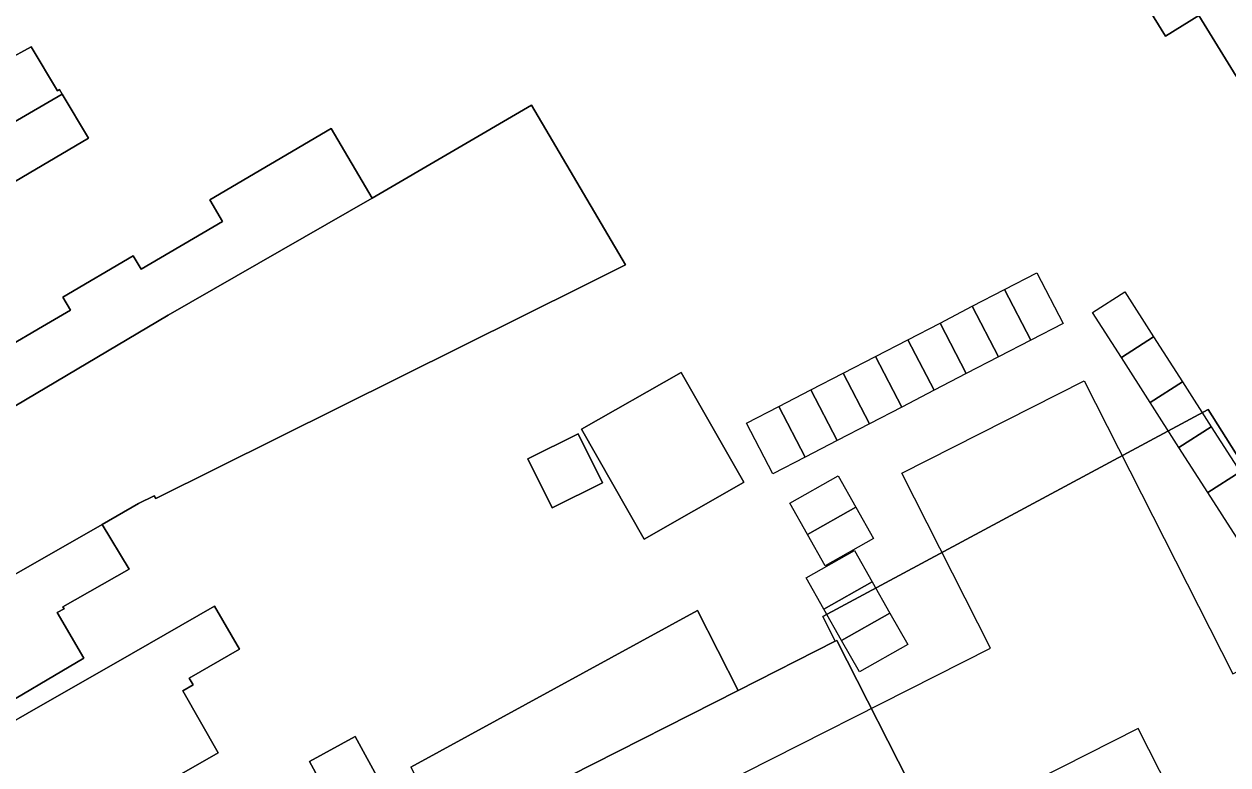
# Model space of a CAD drawing. Extents: x 159888 to 160761, y 384031 to 384750.
# Drawn here: x 160506.8 to 160569.1, y 384334 to 384372.4 of the extents above; entities that cross this region are included whole.
import ezdxf

# ---------------------------------------------------------------- set-up
doc = ezdxf.new("R2010")
doc.units = 0
for name, color, linetype in [('IMGEO_Erf', 7, 'Continuous'), ('IMGEO_Pand', 7, 'Continuous'), ('IMGEO_Pand_vergunning_verleend', 7, 'Continuous')]:
    doc.layers.add(name, color=color, linetype=linetype)

msp = doc.modelspace()

# ---------------------------------------------------------------- linework, layer by layer
at = {"layer": 'IMGEO_Erf'}
for points in [[(160569.536, 384369.697), (160567.598, 384372.839), (160565.878, 384371.778), (160564.339, 384374.273), (160562.643, 384373.227), (160548.621, 384395.966), (160557.952, 384401.72), (160559.167, 384402.469), (160559.495, 384401.938), (160558.386, 384401.254), (160560.02, 384398.606), (160564.059, 384401.198), (160565.583, 384398.823), (160569.095, 384401.076), (160569.403, 384400.593), (160568.891, 384400.267), (160570.083, 384398.332)], [(160504.611, 384369.845), (160507.136, 384371.221), (160508.499, 384368.935), (160508.613, 384369.002), (160508.754, 384368.765), (160510.108, 384366.495), (160503.576, 384362.635)], [(160505.858, 384355.619), (160507.732, 384356.72), (160509.179, 384357.57), (160508.781, 384358.247), (160512.43, 384360.391), (160512.836, 384359.7), (160517.045, 384362.172), (160516.387, 384363.292), (160522.679, 384366.989), (160524.795, 384363.386), (160533.053, 384368.196), (160537.917, 384359.917), (160535.784, 384358.855), (160513.593, 384347.808), (160513.509, 384347.952), (160512.702, 384347.561), (160510.827, 384346.464), (160512.217, 384344.158), (160508.783, 384342.211), (160508.86, 384342.098), (160508.493, 384341.916), (160509.868, 384339.538), (160504.827, 384336.564)], [(160526.798, 384333.902), (160541.644, 384342.015), (160543.753, 384337.869), (160548.767, 384340.417), (160548.143, 384341.701), (160568.09, 384352.422), (160574.55, 384342.177)], [(160503.17, 384334.51), (160507.507, 384336.999), (160511.523, 384339.303), (160516.642, 384342.24), (160517.926, 384340.003), (160515.326, 384338.512), (160515.525, 384338.164), (160514.989, 384337.856), (160516.831, 384334.645), (160514.682, 384333.412)]]:
    msp.add_lwpolyline(points, dxfattribs=at)
for points in [[(160538.881, 384345.714), (160535.637, 384351.407), (160540.805, 384354.352), (160544.049, 384348.659), (160544.033, 384348.65)], [(160536.723, 384348.62), (160534.115, 384347.335), (160532.863, 384349.876), (160535.471, 384351.162)], [(160526.289, 384331.144), (160523.916, 384329.851), (160522.73, 384332.022), (160521.549, 384334.184), (160523.922, 384335.477), (160525.246, 384333.054)]]:
    msp.add_lwpolyline(points, close=True, dxfattribs=at)
at = {"layer": 'IMGEO_Pand'}
msp.add_lwpolyline([(160570.083, 384398.332), (160568.891, 384400.267), (160569.403, 384400.593), (160569.095, 384401.076), (160565.583, 384398.823), (160564.059, 384401.198), (160560.02, 384398.606), (160558.386, 384401.254), (160559.495, 384401.938), (160559.167, 384402.469), (160557.952, 384401.72), (160548.621, 384395.966), (160562.643, 384373.227), (160564.339, 384374.273), (160565.878, 384371.778), (160567.598, 384372.839), (160569.536, 384369.697)], dxfattribs=at)
for points in [[(160505.142, 384366.671), (160508.754, 384368.765), (160508.613, 384369.002), (160508.499, 384368.935), (160507.136, 384371.221), (160504.611, 384369.845), (160500, 384367.326), (160496.173, 384365.235), (160495.173, 384367.066), (160492.759, 384365.747), (160488.37, 384363.35), (160488.911, 384362.359), (160488.572, 384361.803), (160489.362, 384360.357), (160490.321, 384360.076), (160491.205, 384358.458), (160500, 384363.641), (160502.29, 384364.99)], [(160502.799, 384358.796), (160502.553, 384359.247), (160502.033, 384360.198), (160501.427, 384361.308), (160503.641, 384362.517), (160503.576, 384362.635), (160510.108, 384366.495), (160508.754, 384368.765), (160505.142, 384366.671), (160502.29, 384364.99), (160500, 384363.641), (160491.205, 384358.458), (160492.088, 384356.842), (160491.86, 384356.064), (160492.576, 384354.752), (160493.428, 384354.502), (160493.788, 384353.843), (160498.176, 384356.241), (160500, 384357.237), (160500.557, 384357.541)], [(160535.784, 384358.855), (160537.917, 384359.917), (160533.053, 384368.196), (160524.795, 384363.386), (160514.234, 384357.32), (160500, 384348.872), (160497.158, 384347.202), (160500.922, 384340.817), (160510.827, 384346.464), (160512.702, 384347.561), (160513.509, 384347.952), (160513.593, 384347.808)], [(160524.795, 384363.386), (160522.679, 384366.989), (160516.387, 384363.292), (160517.045, 384362.172), (160512.836, 384359.7), (160512.43, 384360.391), (160508.781, 384358.247), (160509.179, 384357.57), (160507.732, 384356.72), (160505.858, 384355.619), (160504.763, 384357.481), (160501.979, 384355.846), (160501.744, 384356.246), (160500, 384355.222), (160498.816, 384354.526), (160494.342, 384352.104), (160494.651, 384351.567), (160494.254, 384350.869), (160495.356, 384348.993), (160496.126, 384348.999), (160497.136, 384347.24), (160497.158, 384347.202), (160500, 384348.872), (160514.234, 384357.32)], [(160535.637, 384351.407), (160538.881, 384345.714), (160544.033, 384348.65), (160544.049, 384348.659), (160540.805, 384354.352)], [(160548.767, 384340.417), (160548.858, 384340.463), (160553.091, 384332.138), (160555.55, 384327.303), (160558.407, 384321.685), (160564.1, 384310.488), (160575.166, 384316.112), (160574.426, 384317.567), (160579.619, 384320.206), (160579.931, 384319.59), (160581.061, 384320.164), (160580.788, 384320.701), (160582.016, 384321.325), (160583.665, 384318.082), (160588.311, 384320.443), (160585.604, 384324.648), (160574.55, 384342.177), (160568.09, 384352.422), (160548.143, 384341.701)], [(160532.863, 384349.876), (160534.115, 384347.335), (160536.723, 384348.62), (160535.471, 384351.162)], [(160508.493, 384341.916), (160508.86, 384342.098), (160508.783, 384342.211), (160512.217, 384344.158), (160510.827, 384346.464), (160500.922, 384340.817), (160497.6, 384338.863), (160500.369, 384334.119), (160504.827, 384336.564), (160509.868, 384339.538)], [(160514.989, 384337.856), (160515.525, 384338.164), (160515.326, 384338.512), (160517.926, 384340.003), (160516.642, 384342.24), (160511.523, 384339.303), (160507.507, 384336.999), (160503.17, 384334.51), (160500.86, 384333.269), (160504.362, 384327.285), (160504.433, 384327.161), (160508.745, 384329.638), (160511.402, 384331.164), (160511.244, 384331.44), (160514.682, 384333.412), (160516.831, 384334.645)], [(160543.753, 384337.869), (160541.644, 384342.015), (160526.798, 384333.902), (160529.359, 384328.855), (160531.789, 384330.089), (160531.14, 384331.368), (160535.033, 384333.437)], [(160548.767, 384340.417), (160543.753, 384337.869), (160535.033, 384333.437), (160543.096, 384320.156), (160543.393, 384320.307), (160546.274, 384314.638), (160552.084, 384304.47), (160554.565, 384300.129), (160555.152, 384300.427), (160566.162, 384306.023), (160566.326, 384306.106), (160564.1, 384310.488), (160558.407, 384321.685), (160555.55, 384327.303), (160553.091, 384332.138), (160548.858, 384340.463)], [(160522.73, 384332.022), (160524.598, 384333.099), (160524.763, 384332.79), (160525.246, 384333.054), (160523.922, 384335.477), (160521.549, 384334.184)]]:
    msp.add_lwpolyline(points, close=True, dxfattribs=at)
at = {"layer": 'IMGEO_Pand_vergunning_verleend'}
for points in [[(160557.542, 384358.64), (160559.212, 384359.506), (160560.571, 384356.885), (160558.901, 384356.019)], [(160555.872, 384357.774), (160557.542, 384358.64), (160558.901, 384356.019), (160557.232, 384355.153)], [(160562.104, 384357.449), (160563.773, 384358.518), (160565.264, 384356.19), (160563.595, 384355.121)], [(160554.202, 384356.908), (160555.872, 384357.774), (160557.232, 384355.153), (160555.562, 384354.287)], [(160552.532, 384356.042), (160554.202, 384356.908), (160555.562, 384354.287), (160553.892, 384353.421)], [(160550.862, 384355.176), (160552.532, 384356.042), (160553.892, 384353.421), (160552.222, 384352.555)], [(160563.595, 384355.121), (160565.264, 384356.19), (160566.755, 384353.861), (160565.085, 384352.792)], [(160549.192, 384354.31), (160550.862, 384355.176), (160552.222, 384352.555), (160550.552, 384351.689)], [(160547.522, 384353.444), (160549.192, 384354.31), (160550.552, 384351.689), (160548.882, 384350.823)], [(160541.273, 384332.177), (160556.824, 384340.057), (160552.227, 384349.128), (160561.67, 384353.913), (160569.365, 384338.725), (160570.851, 384339.478), (160580.24, 384320.948), (160564.785, 384313.117), (160561.568, 384319.466), (160570.497, 384323.991), (160564.463, 384335.899), (160551.281, 384329.219), (160561.805, 384308.451), (160555.684, 384305.35), (160551.316, 384313.97), (160550.665, 384313.64)], [(160565.085, 384352.792), (160566.755, 384353.861), (160568.246, 384351.533), (160566.576, 384350.464)], [(160545.852, 384352.578), (160547.522, 384353.444), (160548.882, 384350.823), (160547.212, 384349.957)], [(160544.182, 384351.712), (160545.852, 384352.578), (160547.212, 384349.957), (160545.542, 384349.091)], [(160566.576, 384350.464), (160568.246, 384351.533), (160569.737, 384349.204), (160568.067, 384348.135)], [(160568.067, 384348.135), (160569.737, 384349.204), (160571.228, 384346.876), (160569.558, 384345.806)], [(160546.422, 384347.572), (160548.923, 384348.986), (160549.841, 384347.361), (160547.341, 384345.947)], [(160547.341, 384345.947), (160549.841, 384347.361), (160550.76, 384345.736), (160548.259, 384344.322)], [(160547.272, 384343.704), (160549.772, 384345.118), (160550.691, 384343.493), (160548.19, 384342.079)], [(160548.19, 384342.079), (160550.691, 384343.493), (160551.609, 384341.868), (160549.109, 384340.454)], [(160549.109, 384340.454), (160551.609, 384341.868), (160552.528, 384340.243), (160550.028, 384338.829)]]:
    msp.add_lwpolyline(points, close=True, dxfattribs=at)

doc.saveas('drawing.dxf')
